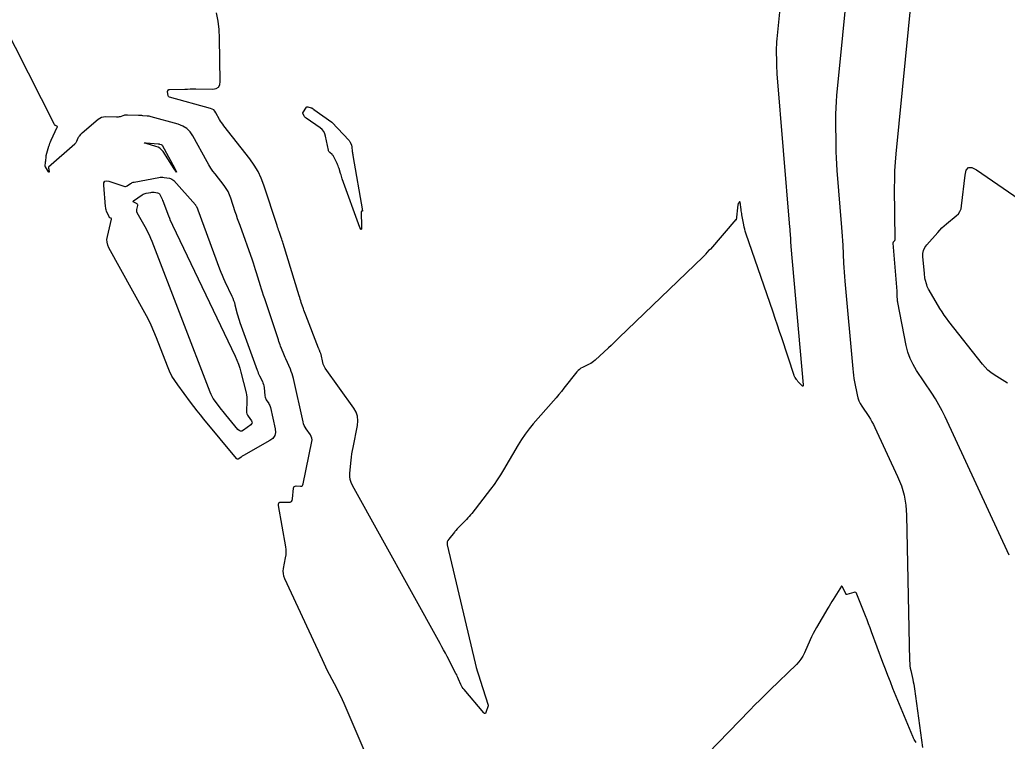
# Model space of a CAD drawing. Extents: x 658976 to 668721, y 639543 to 647196.
# Drawn here: x 661482.6 to 661561.6, y 642258.4 to 642316.1 of the extents above; entities that cross this region are included whole.
import ezdxf

# ---------------------------------------------------------------- set-up
doc = ezdxf.new("R2010")
doc.units = 0
doc.layers.add('Ex_Major Contours', color=7, linetype='Continuous')
doc.layers.add('Ex_Minor Contours', color=7, linetype='Continuous')

msp = doc.modelspace()

# ---------------------------------------------------------------- linework, layer by layer
at = {"layer": 'Ex_Major Contours'}
msp.add_lwpolyline([(661543.602, 642318.554), (661543.202, 642314.525), (661543.182, 642314.293), (661543.168, 642314.061), (661543.161, 642313.828), (661543.159, 642313.595), (661543.167, 642312.663), (661543.171, 642312.43), (661543.179, 642312.197), (661543.192, 642311.964), (661543.209, 642311.732), (661544.226, 642299.479), (661544.236, 642299.35), (661544.245, 642299.222), (661544.253, 642299.094), (661544.26, 642298.965), (661544.286, 642298.451), (661544.293, 642298.322), (661544.301, 642298.194), (661544.311, 642298.066), (661544.322, 642297.937), (661545.309, 642286.849), (661545.308, 642286.777), (661545.29, 642286.746), (661545.254, 642286.754), (661545.2, 642286.802), (661544.891, 642287.141), (661544.859, 642287.177), (661544.829, 642287.213), (661544.801, 642287.251), (661544.773, 642287.29), (661544.666, 642287.446), (661544.641, 642287.486), (661544.619, 642287.527), (661544.599, 642287.57), (661544.583, 642287.614), (661543.595, 642290.614), (661543.424, 642291.128), (661543.252, 642291.642), (661543.078, 642292.156), (661542.902, 642292.669), (661540.73, 642298.98), (661540.677, 642299.145), (661540.63, 642299.312), (661540.59, 642299.48), (661540.556, 642299.651), (661540.412, 642300.464), (661540.393, 642300.571), (661540.376, 642300.678), (661540.359, 642300.785), (661540.343, 642300.893), (661540.259, 642301.473), (661540.253, 642301.498), (661540.243, 642301.508), (661540.229, 642301.504), (661540.212, 642301.485), (661540.135, 642301.382), (661540.118, 642301.355), (661540.104, 642301.327), (661540.095, 642301.298), (661540.09, 642301.266), (661539.958, 642300.039), (661539.957, 642300.033), (661539.956, 642300.031), (661539.954, 642300.033), (661539.952, 642300.038), (661539.943, 642300.068), (661539.941, 642300.074), (661539.938, 642300.076), (661539.934, 642300.076), (661539.929, 642300.071), (661537.888, 642297.705), (661537.88, 642297.696), (661537.871, 642297.689), (661537.862, 642297.683), (661537.851, 642297.678), (661537.807, 642297.659), (661537.797, 642297.654), (661537.787, 642297.648), (661537.778, 642297.641), (661537.77, 642297.632), (661537.505, 642297.32), (661537.458, 642297.266), (661537.409, 642297.213), (661537.359, 642297.161), (661537.308, 642297.11), (661530.57, 642290.619), (661530.359, 642290.417), (661530.148, 642290.216), (661529.936, 642290.017), (661529.723, 642289.818), (661528.656, 642288.827), (661528.546, 642288.733), (661528.43, 642288.647), (661528.308, 642288.571), (661528.18, 642288.504), (661527.655, 642288.252), (661527.529, 642288.183), (661527.413, 642288.101), (661527.307, 642288.007), (661527.211, 642287.899), (661526.169, 642286.591), (661525.964, 642286.336), (661525.756, 642286.083), (661525.544, 642285.834), (661525.33, 642285.586), (661523.708, 642283.736), (661523.376, 642283.338), (661523.064, 642282.925), (661522.773, 642282.499), (661522.501, 642282.057), (661521.332, 642280.051), (661521.092, 642279.655), (661520.84, 642279.268), (661520.575, 642278.89), (661520.298, 642278.52), (661518.794, 642276.585), (661518.692, 642276.458), (661518.587, 642276.334), (661518.477, 642276.213), (661518.365, 642276.095), (661517.733, 642275.455), (661517.705, 642275.426), (661517.677, 642275.396), (661517.649, 642275.366), (661517.622, 642275.336), (661517.515, 642275.215), (661517.488, 642275.184), (661517.462, 642275.154), (661517.436, 642275.123), (661517.41, 642275.091), (661516.948, 642274.528), (661516.877, 642274.42), (661516.836, 642274.306), (661516.823, 642274.185), (661516.839, 642274.057), (661519.073, 642264.601), (661519.158, 642264.258), (661519.25, 642263.917), (661519.349, 642263.578), (661519.455, 642263.241), (661520.106, 642261.251), (661520.109, 642261.238), (661520.111, 642261.224), (661520.109, 642261.211), (661520.106, 642261.198), (661519.924, 642260.65), (661519.895, 642260.589), (661519.859, 642260.564), (661519.816, 642260.574), (661519.766, 642260.619), (661518.175, 642262.495), (661518.101, 642262.588), (661518.035, 642262.686), (661517.977, 642262.789), (661517.926, 642262.896), (661517.737, 642263.335), (661517.689, 642263.445), (661517.639, 642263.553), (661517.587, 642263.66), (661517.533, 642263.767), (661516.82, 642265.132), (661516.682, 642265.394), (661516.543, 642265.656), (661516.401, 642265.917), (661516.258, 642266.176), (661509.245, 642278.812), (661509.137, 642279.044), (661509.067, 642279.284), (661509.036, 642279.532), (661509.042, 642279.788), (661509.141, 642280.827), (661509.17, 642281.086), (661509.205, 642281.344), (661509.246, 642281.601), (661509.294, 642281.857), (661509.65, 642283.62), (661509.688, 642283.991), (661509.652, 642284.345), (661509.54, 642284.684), (661509.353, 642285.007), (661507.076, 642288.198), (661507.009, 642288.302), (661506.954, 642288.411), (661506.91, 642288.525), (661506.878, 642288.644), (661506.736, 642289.285), (661506.725, 642289.33), (661506.712, 642289.374), (661506.696, 642289.417), (661506.678, 642289.46), (661506.603, 642289.628), (661506.584, 642289.671), (661506.566, 642289.713), (661506.548, 642289.756), (661506.531, 642289.799), (661505.509, 642292.445), (661505.461, 642292.57), (661505.415, 642292.695), (661505.371, 642292.822), (661505.328, 642292.948), (661505.159, 642293.456), (661505.118, 642293.584), (661505.077, 642293.711), (661505.036, 642293.839), (661504.997, 642293.967), (661503.713, 642298.164), (661503.675, 642298.284), (661503.636, 642298.404), (661503.596, 642298.524), (661503.554, 642298.643), (661503.384, 642299.118), (661503.341, 642299.237), (661503.3, 642299.356), (661503.26, 642299.476), (661503.22, 642299.596), (661502.17, 642302.821), (661501.959, 642303.386), (661501.7, 642303.926), (661501.395, 642304.441), (661501.043, 642304.931), (661498.959, 642307.583), (661498.867, 642307.704), (661498.781, 642307.829), (661498.699, 642307.958), (661498.624, 642308.09), (661498.33, 642308.624), (661498.248, 642308.746), (661498.147, 642308.844), (661498.028, 642308.92), (661497.89, 642308.972), (661494.617, 642309.881), (661494.571, 642309.9), (661494.535, 642309.929), (661494.511, 642309.967), (661494.497, 642310.014), (661494.454, 642310.282), (661494.452, 642310.305), (661494.455, 642310.328), (661494.462, 642310.35), (661494.473, 642310.37), (661494.526, 642310.452), (661494.54, 642310.47), (661494.558, 642310.483), (661494.578, 642310.49), (661494.601, 642310.493), (661495.847, 642310.516), (661496.063, 642310.519), (661496.278, 642310.521), (661496.494, 642310.522), (661496.71, 642310.522), (661498.078, 642310.515), (661498.34, 642310.551), (661498.526, 642310.663), (661498.635, 642310.85), (661498.669, 642311.112), (661498.615, 642314.593), (661498.58, 642315.27), (661498.498, 642315.938), (661498.368, 642316.6)], dxfattribs=at)
at = {"layer": 'Ex_Minor Contours'}
for points in [[(661511.994, 642253.413), (661508.579, 642261.365), (661508.447, 642261.664), (661508.31, 642261.96), (661508.168, 642262.253), (661508.019, 642262.543), (661507.416, 642263.7), (661507.266, 642263.991), (661507.121, 642264.282), (661506.979, 642264.576), (661506.84, 642264.871), (661503.839, 642271.355), (661503.764, 642271.556), (661503.722, 642271.76), (661503.714, 642271.968), (661503.738, 642272.181), (661503.903, 642273.038), (661503.935, 642273.253), (661503.947, 642273.468), (661503.939, 642273.682), (661503.911, 642273.897), (661503.334, 642277.205), (661503.33, 642277.329), (661503.369, 642277.416), (661503.45, 642277.467), (661503.572, 642277.481), (661504.148, 642277.466), (661504.276, 642277.48), (661504.37, 642277.532), (661504.432, 642277.62), (661504.461, 642277.745), (661504.535, 642278.604), (661504.554, 642278.683), (661504.593, 642278.738), (661504.653, 642278.77), (661504.734, 642278.777), (661505.1, 642278.76), (661505.182, 642278.768), (661505.246, 642278.798), (661505.292, 642278.853), (661505.319, 642278.931), (661506.002, 642282.317), (661506.017, 642282.462), (661506.003, 642282.601), (661505.959, 642282.733), (661505.886, 642282.86), (661505.535, 642283.352), (661505.454, 642283.478), (661505.387, 642283.61), (661505.333, 642283.749), (661505.294, 642283.893), (661504.529, 642287.363), (661504.482, 642287.554), (661504.425, 642287.741), (661504.359, 642287.926), (661504.283, 642288.107), (661503.909, 642288.937), (661503.854, 642289.061), (661503.801, 642289.185), (661503.75, 642289.31), (661503.7, 642289.436), (661503.505, 642289.941), (661503.457, 642290.067), (661503.41, 642290.194), (661503.366, 642290.322), (661503.322, 642290.45), (661502.228, 642293.748), (661502.143, 642294.005), (661502.06, 642294.263), (661501.979, 642294.521), (661501.899, 642294.779), (661501.582, 642295.813), (661501.502, 642296.072), (661501.418, 642296.329), (661501.331, 642296.585), (661501.242, 642296.84), (661500.254, 642299.598), (661500.158, 642299.871), (661500.063, 642300.145), (661499.97, 642300.42), (661499.879, 642300.695), (661499.52, 642301.798), (661499.419, 642302.067), (661499.296, 642302.325), (661499.15, 642302.571), (661498.982, 642302.805), (661498.258, 642303.726), (661498.083, 642303.958), (661497.918, 642304.198), (661497.762, 642304.444), (661497.617, 642304.696), (661496.473, 642306.78), (661496.255, 642307.101), (661495.989, 642307.362), (661495.675, 642307.561), (661495.312, 642307.699), (661493.155, 642308.297), (661493.072, 642308.318), (661492.988, 642308.335), (661492.904, 642308.348), (661492.819, 642308.357), (661492.477, 642308.385), (661492.392, 642308.391), (661492.306, 642308.397), (661492.22, 642308.401), (661492.135, 642308.405), (661491.242, 642308.439), (661491.168, 642308.439), (661491.094, 642308.432), (661491.02, 642308.419), (661490.948, 642308.399), (661490.661, 642308.308), (661490.589, 642308.288), (661490.516, 642308.275), (661490.442, 642308.267), (661490.367, 642308.266), (661489.503, 642308.289), (661489.339, 642308.279), (661489.185, 642308.241), (661489.041, 642308.174), (661488.906, 642308.08), (661487.617, 642306.992), (661487.584, 642306.963), (661487.552, 642306.933), (661487.522, 642306.902), (661487.492, 642306.87), (661487.375, 642306.739), (661487.348, 642306.705), (661487.324, 642306.67), (661487.302, 642306.632), (661487.284, 642306.592), (661487.176, 642306.323), (661487.149, 642306.266), (661487.117, 642306.214), (661487.078, 642306.166), (661487.034, 642306.122), (661484.945, 642304.279), (661484.934, 642304.267), (661484.927, 642304.253), (661484.925, 642304.238), (661484.927, 642304.221), (661484.944, 642304.153), (661484.948, 642304.136), (661484.952, 642304.118), (661484.954, 642304.101), (661484.956, 642304.083), (661484.973, 642303.906), (661484.974, 642303.879), (661484.969, 642303.868), (661484.958, 642303.874), (661484.942, 642303.895), (661484.685, 642304.293), (661484.667, 642304.328), (661484.656, 642304.363), (661484.652, 642304.401), (661484.656, 642304.439), (661484.684, 642304.597), (661484.691, 642304.636), (661484.697, 642304.675), (661484.702, 642304.715), (661484.707, 642304.755), (661484.752, 642305.129), (661484.753, 642305.136), (661484.753, 642305.142), (661484.753, 642305.149), (661484.753, 642305.156), (661484.753, 642305.182), (661484.753, 642305.188), (661484.753, 642305.195), (661484.754, 642305.201), (661484.756, 642305.207), (661484.964, 642305.942), (661485.002, 642306.066), (661485.045, 642306.188), (661485.092, 642306.308), (661485.145, 642306.426), (661485.635, 642307.471), (661485.642, 642307.496), (661485.64, 642307.517), (661485.628, 642307.535), (661485.605, 642307.549), (661485.496, 642307.597), (661485.47, 642307.611), (661485.448, 642307.628), (661485.43, 642307.649), (661485.414, 642307.674), (661471.814, 642334.488)], [(661561.801, 642273.239), (661556.669, 642284.291), (661556.429, 642284.782), (661556.171, 642285.264), (661555.894, 642285.734), (661555.598, 642286.195), (661554.379, 642288.015), (661554.099, 642288.48), (661553.869, 642288.966), (661553.689, 642289.473), (661553.557, 642290), (661552.877, 642293.443), (661552.875, 642293.454), (661552.873, 642293.465), (661552.872, 642293.476), (661552.87, 642293.487), (661552.866, 642293.532), (661552.866, 642293.543), (661552.865, 642293.555), (661552.864, 642293.566), (661552.863, 642293.577), (661552.84, 642294.039), (661552.836, 642294.12), (661552.831, 642294.2), (661552.825, 642294.281), (661552.819, 642294.362), (661552.509, 642298.191), (661552.51, 642298.22), (661552.516, 642298.247), (661552.527, 642298.272), (661552.544, 642298.295), (661552.622, 642298.384), (661552.639, 642298.407), (661552.651, 642298.432), (661552.658, 642298.459), (661552.66, 642298.488), (661552.627, 642302.584), (661552.631, 642303.276), (661552.653, 642303.967), (661552.694, 642304.657), (661552.753, 642305.347), (661554.494, 642322.886)], [(661548.945, 642319.684), (661547.985, 642310.013), (661547.942, 642309.514), (661547.913, 642309.014), (661547.897, 642308.513), (661547.894, 642308.012), (661547.91, 642306.006), (661547.919, 642305.504), (661547.937, 642305.003), (661547.964, 642304.503), (661548.001, 642304.003), (661548.378, 642299.455), (661548.407, 642299.097), (661548.432, 642298.74), (661548.454, 642298.382), (661548.474, 642298.024), (661548.546, 642296.591), (661548.565, 642296.233), (661548.589, 642295.875), (661548.615, 642295.517), (661548.645, 642295.16), (661549.269, 642288.146), (661549.296, 642287.885), (661549.33, 642287.625), (661549.37, 642287.367), (661549.418, 642287.109), (661549.627, 642286.052), (661549.686, 642285.813), (661549.768, 642285.583), (661549.873, 642285.363), (661550, 642285.151), (661550.552, 642284.326), (661550.686, 642284.117), (661550.812, 642283.903), (661550.929, 642283.685), (661551.038, 642283.462), (661552.866, 642279.525), (661553.166, 642278.784), (661553.384, 642278.025), (661553.522, 642277.247), (661553.579, 642276.45), (661553.823, 642264.779), (661553.832, 642264.59), (661553.85, 642264.402), (661553.878, 642264.215), (661553.914, 642264.029), (661554.081, 642263.288), (661554.12, 642263.102), (661554.156, 642262.916), (661554.188, 642262.729), (661554.215, 642262.541), (661554.86, 642257.847)], [(661561.661, 642286.984), (661560.588, 642287.663), (661560.329, 642287.843), (661560.088, 642288.043), (661559.865, 642288.262), (661559.66, 642288.502), (661556.971, 642291.928), (661556.778, 642292.182), (661556.593, 642292.442), (661556.417, 642292.707), (661556.248, 642292.978), (661555.382, 642294.42), (661555.325, 642294.522), (661555.277, 642294.627), (661555.235, 642294.735), (661555.201, 642294.846), (661555.081, 642295.297), (661555.054, 642295.41), (661555.031, 642295.524), (661555.014, 642295.639), (661555.002, 642295.755), (661554.892, 642297.118), (661554.895, 642297.376), (661554.947, 642297.617), (661555.049, 642297.842), (661555.2, 642298.051), (661556.071, 642299.049), (661556.238, 642299.232), (661556.412, 642299.408), (661556.594, 642299.577), (661556.782, 642299.738), (661557.55, 642300.368), (661557.722, 642300.536), (661557.852, 642300.728), (661557.941, 642300.941), (661557.988, 642301.177), (661558.256, 642303.634), (661558.354, 642304.029), (661558.54, 642304.231), (661558.815, 642304.24), (661559.178, 642304.055), (661563.007, 642301.409)], [(661554.348, 642258.256), (661554.198, 642258.493), (661554.162, 642258.552), (661554.129, 642258.613), (661554.098, 642258.676), (661554.07, 642258.74), (661552.491, 642262.589), (661552.284, 642263.1), (661552.081, 642263.612), (661551.883, 642264.127), (661551.689, 642264.643), (661550.78, 642267.098), (661550.66, 642267.421), (661550.538, 642267.744), (661550.415, 642268.066), (661550.29, 642268.387), (661549.609, 642270.133), (661549.566, 642270.209), (661549.509, 642270.255), (661549.437, 642270.272), (661549.351, 642270.259), (661548.799, 642270.095), (661548.796, 642270.094), (661548.792, 642270.092), (661548.79, 642270.089), (661548.787, 642270.086), (661548.779, 642270.071), (661548.777, 642270.068), (661548.775, 642270.067), (661548.773, 642270.068), (661548.771, 642270.071), (661548.418, 642270.738), (661548.415, 642270.742), (661548.413, 642270.745), (661548.409, 642270.747), (661548.406, 642270.749), (661548.39, 642270.755), (661548.386, 642270.756), (661548.383, 642270.756), (661548.38, 642270.754), (661548.377, 642270.751), (661547.717, 642269.702), (661547.607, 642269.526), (661547.498, 642269.349), (661547.39, 642269.171), (661547.284, 642268.992), (661546.378, 642267.464), (661546.237, 642267.218), (661546.104, 642266.968), (661545.979, 642266.714), (661545.861, 642266.457), (661545.404, 642265.418), (661545.279, 642265.166), (661545.131, 642264.93), (661544.961, 642264.709), (661544.769, 642264.504), (661542.681, 642262.479), (661542.266, 642262.075), (661541.855, 642261.667), (661541.446, 642261.257), (661541.04, 642260.843), (661537.675, 642257.39)]]:
    msp.add_lwpolyline(points, dxfattribs=at)
for points in [[(661508.141, 642304.272), (661508.103, 642304.373), (661508.061, 642304.472), (661508.015, 642304.57), (661507.755, 642305.093), (661507.727, 642305.144), (661507.694, 642305.192), (661507.657, 642305.236), (661507.615, 642305.277), (661507.441, 642305.435), (661507.402, 642305.477), (661507.37, 642305.523), (661507.346, 642305.574), (661507.331, 642305.629), (661507.1, 642306.75), (661507.041, 642306.946), (661506.95, 642307.12), (661506.826, 642307.272), (661506.67, 642307.403), (661505.554, 642308.184), (661505.514, 642308.215), (661505.479, 642308.25), (661505.447, 642308.289), (661505.419, 642308.332), (661505.281, 642308.573), (661505.276, 642308.586), (661505.274, 642308.599), (661505.276, 642308.611), (661505.283, 642308.623), (661505.568, 642309.061), (661505.588, 642309.085), (661505.612, 642309.1), (661505.64, 642309.105), (661505.671, 642309.101), (661505.959, 642309.026), (661505.974, 642309.021), (661505.989, 642309.015), (661506.002, 642309.007), (661506.015, 642308.998), (661506.095, 642308.937), (661506.113, 642308.923), (661506.13, 642308.91), (661506.148, 642308.897), (661506.166, 642308.884), (661507.598, 642307.869), (661507.608, 642307.862), (661507.618, 642307.854), (661507.627, 642307.845), (661507.636, 642307.836), (661508.963, 642306.431), (661508.995, 642306.394), (661509.024, 642306.355), (661509.049, 642306.314), (661509.071, 642306.271), (661509.152, 642306.093), (661509.17, 642306.048), (661509.184, 642306.002), (661509.195, 642305.955), (661509.201, 642305.907), (661509.238, 642305.526), (661509.246, 642305.446), (661509.256, 642305.367), (661509.267, 642305.288), (661509.28, 642305.209), (661510.056, 642300.782), (661510.056, 642300.771), (661510.053, 642300.762), (661510.045, 642300.755), (661510.034, 642300.752), (661509.98, 642300.744), (661509.969, 642300.741), (661509.961, 642300.735), (661509.956, 642300.726), (661509.954, 642300.714), (661509.979, 642299.479), (661509.974, 642299.32), (661509.95, 642299.263), (661509.907, 642299.308), (661509.845, 642299.454), (661508.438, 642303.344), (661508.402, 642303.446), (661508.367, 642303.549), (661508.333, 642303.652), (661508.301, 642303.755), (661508.175, 642304.169)], [(661493.741, 642306.139), (661493.769, 642306.135), (661493.797, 642306.129), (661493.824, 642306.122), (661493.934, 642306.092), (661493.959, 642306.082), (661493.982, 642306.068), (661494, 642306.05), (661494.016, 642306.027), (661495.032, 642304.176), (661495.15, 642303.954), (661495.183, 642303.876), (661495.129, 642303.941), (661494.989, 642304.149), (661494.1, 642305.51), (661493.985, 642305.657), (661493.851, 642305.777), (661493.696, 642305.869), (661493.522, 642305.935), (661492.743, 642306.155), (661492.621, 642306.193), (661492.583, 642306.217), (661492.627, 642306.226), (661492.755, 642306.22), (661493.713, 642306.142)], [(661489.668, 642298.036), (661489.614, 642298.261), (661489.605, 642298.492), (661489.639, 642298.729), (661489.966, 642300.119), (661489.968, 642300.141), (661489.963, 642300.16), (661489.951, 642300.175), (661489.932, 642300.187), (661489.84, 642300.226), (661489.818, 642300.237), (661489.801, 642300.252), (661489.786, 642300.27), (661489.775, 642300.292), (661489.582, 642300.762), (661489.55, 642300.849), (661489.525, 642300.937), (661489.508, 642301.028), (661489.497, 642301.12), (661489.36, 642302.831), (661489.371, 642303.027), (661489.443, 642303.145), (661489.575, 642303.186), (661489.768, 642303.149), (661490.954, 642302.745), (661491.028, 642302.728), (661491.099, 642302.729), (661491.168, 642302.747), (661491.235, 642302.783), (661491.497, 642302.962), (661491.564, 642303.003), (661491.635, 642303.037), (661491.708, 642303.063), (661491.784, 642303.081), (661493.76, 642303.445), (661493.864, 642303.46), (661493.969, 642303.465), (661494.074, 642303.462), (661494.179, 642303.45), (661494.599, 642303.385), (661494.7, 642303.36), (661494.792, 642303.32), (661494.876, 642303.264), (661494.951, 642303.193), (661496.679, 642301.254), (661496.704, 642301.224), (661496.726, 642301.193), (661496.746, 642301.161), (661496.763, 642301.126), (661496.828, 642300.986), (661496.844, 642300.951), (661496.86, 642300.916), (661496.874, 642300.88), (661496.888, 642300.844), (661498.612, 642296.143), (661498.71, 642295.884), (661498.815, 642295.627), (661498.926, 642295.373), (661499.043, 642295.121), (661499.604, 642293.949), (661499.679, 642293.783), (661499.745, 642293.613), (661499.803, 642293.44), (661499.852, 642293.263), (661500.03, 642292.552), (661500.076, 642292.375), (661500.128, 642292.199), (661500.183, 642292.025), (661500.244, 642291.852), (661501.628, 642288.031), (661501.672, 642287.915), (661501.719, 642287.8), (661501.769, 642287.686), (661501.822, 642287.573), (661502.04, 642287.125), (661502.089, 642287.011), (661502.128, 642286.895), (661502.157, 642286.775), (661502.175, 642286.653), (661502.245, 642285.971), (661502.259, 642285.887), (661502.282, 642285.807), (661502.315, 642285.73), (661502.358, 642285.657), (661502.548, 642285.37), (661502.592, 642285.297), (661502.629, 642285.221), (661502.659, 642285.142), (661502.681, 642285.06), (661503.068, 642283.347), (661503.095, 642283.052), (661503.035, 642282.797), (661502.886, 642282.581), (661502.65, 642282.403), (661500.534, 642281.206), (661500.483, 642281.176), (661500.433, 642281.145), (661500.384, 642281.112), (661500.336, 642281.078), (661500.146, 642280.938), (661500.1, 642280.913), (661500.056, 642280.909), (661500.015, 642280.924), (661499.977, 642280.959), (661497.368, 642284.122), (661497.097, 642284.456), (661496.829, 642284.792), (661496.564, 642285.132), (661496.304, 642285.474), (661495.271, 642286.85), (661495.026, 642287.202), (661494.806, 642287.567), (661494.613, 642287.947), (661494.445, 642288.342), (661493.565, 642290.628), (661493.358, 642291.138), (661493.134, 642291.641), (661492.893, 642292.136), (661492.635, 642292.623), (661489.765, 642297.818)], [(661492.009, 642300.693), (661491.993, 642300.758), (661491.99, 642300.826), (661492, 642300.895), (661492.07, 642301.192), (661492.075, 642301.248), (661492.063, 642301.295), (661492.032, 642301.334), (661491.983, 642301.363), (661491.753, 642301.461), (661491.709, 642301.487), (661491.692, 642301.515), (661491.703, 642301.547), (661491.741, 642301.581), (661492.437, 642302.056), (661492.51, 642302.101), (661492.586, 642302.137), (661492.667, 642302.165), (661492.75, 642302.185), (661493.129, 642302.255), (661493.195, 642302.264), (661493.262, 642302.268), (661493.328, 642302.266), (661493.394, 642302.259), (661493.66, 642302.217), (661493.722, 642302.2), (661493.774, 642302.171), (661493.817, 642302.129), (661493.85, 642302.074), (661494.026, 642301.698), (661494.064, 642301.614), (661494.1, 642301.53), (661494.134, 642301.445), (661494.167, 642301.36), (661494.528, 642300.375), (661494.601, 642300.183), (661494.678, 642299.993), (661494.76, 642299.805), (661494.847, 642299.619), (661499.862, 642289.154), (661500.001, 642288.843), (661500.124, 642288.527), (661500.231, 642288.204), (661500.322, 642287.876), (661500.737, 642286.221), (661500.772, 642286.055), (661500.796, 642285.888), (661500.808, 642285.72), (661500.807, 642285.55), (661500.779, 642284.754), (661500.783, 642284.644), (661500.805, 642284.539), (661500.845, 642284.44), (661500.901, 642284.345), (661501.163, 642283.979), (661501.209, 642283.89), (661501.215, 642283.808), (661501.183, 642283.732), (661501.112, 642283.662), (661500.534, 642283.236), (661500.411, 642283.169), (661500.294, 642283.156), (661500.184, 642283.197), (661500.081, 642283.292), (661499.126, 642284.45), (661499.009, 642284.593), (661498.893, 642284.738), (661498.78, 642284.884), (661498.668, 642285.032), (661498.223, 642285.624), (661498.117, 642285.775), (661498.023, 642285.933), (661497.939, 642286.096), (661497.867, 642286.266), (661493.225, 642298.323), (661493.123, 642298.577), (661493.011, 642298.827), (661492.891, 642299.073), (661492.763, 642299.315), (661492.037, 642300.629)]]:
    msp.add_lwpolyline(points, close=True, dxfattribs=at)

doc.saveas('drawing.dxf')
